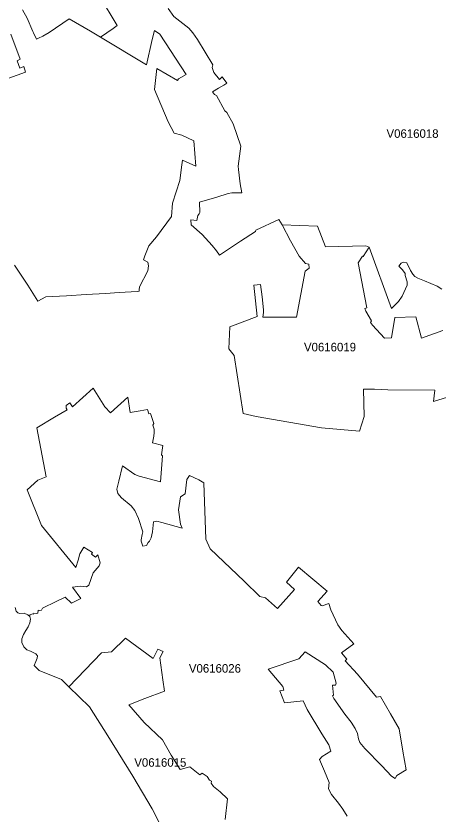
# Model space of a CAD drawing. Extents: x 369010 to 735936, y 6377141 to 6616555.
# Drawn here: x 613930 to 618884, y 6495475 to 6504847 of the extents above; entities that cross this region are included whole.
import ezdxf
from ezdxf.enums import TextEntityAlignment as Align

# ---------------------------------------------------------------- set-up
doc = ezdxf.new("R2010")
doc.units = 0
doc.header["$LTSCALE"] = 40
doc.layers.add('3', color=7, linetype='Continuous', lineweight=13)
doc.layers.add('4', color=7, linetype='Continuous')

msp = doc.modelspace()

# ---------------------------------------------------------------- linework, layer by layer
at = {"layer": '3'}
for points in [[(614005.94, 6504919.51), (614059.89, 6504820.87), (614126.76, 6504664.13), (614133.87, 6504651.56), (614169.29, 6504574.1), (614193.12, 6504588.17), (614243.6, 6504609.52), (614317.75, 6504654.54), (614552.27, 6504812.43), (614801.85, 6504668.93), (614920.68, 6504597.93), (615069.14, 6504701.7), (615114.15, 6504736.13), (614906.78, 6505084.52)], [(614906.78, 6505084.52), (615114.15, 6504736.13), (615069.14, 6504701.7), (614920.68, 6504597.93), (615460.22, 6504275.04), (615524.77, 6504572.45), (615552.08, 6504677.71), (615616.62, 6504634.34), (615923.14, 6504163.49), (615834.76, 6504111.35), (615821.52, 6504090.17), (615581.21, 6504234.16), (615552.9, 6503984.91), (615711.95, 6503608.22), (615783.45, 6503474.82), (615873.49, 6503452.81), (616012.18, 6503386.44), (616036.67, 6503090.03), (615880.27, 6503157.22), (615870.51, 6503103.6), (615848.49, 6502920.72), (615761.11, 6502656.57), (615749.69, 6502498.85), (615577.4, 6502262.18), (615487.36, 6502156.09), (615440.53, 6502036.76), (615422.98, 6501989.76), (615474.12, 6501965.1), (615480.41, 6501921.73), (615472.47, 6501860.83), (615377.97, 6501674.31), (615370.85, 6501640.71), (615372.67, 6501622.17), (615348.84, 6501620.52), (615136.5, 6501608.27), (614977.61, 6501597.68)], [(619034.28, 6500398.93), (618820.45, 6500329.75), (618833.69, 6500462.65), (618285.87, 6500468.77), (618129.14, 6500475.56), (618001.7, 6500476.88), (618006.17, 6500155.81), (617953.37, 6499985.17), (617509.66, 6500023.24), (616742.22, 6500157.13), (616592.1, 6500189.07), (616484.36, 6500868.63), (616421.47, 6500947.91), (616434.71, 6501205.6), (616756.12, 6501326.75), (616714.91, 6501695.16), (616794.68, 6501700.45), (616811.56, 6501559.28), (616827.45, 6501405.03), (616830.1, 6501374.58), (616822.15, 6501320.13), (617215.72, 6501317.81), (617315.52, 6501856.69), (617363.35, 6501893.76), (617357.89, 6501939.11), (617322.14, 6501949.7), (617245.02, 6502034.77), (617145.05, 6502214.84), (617048.07, 6502399.54), (617009.51, 6502464.75), (616739.73, 6502337.98), (616735.6, 6502324.57), (616559.17, 6502209.21), (616313.4, 6502044.37), (616278.31, 6502097.33), (616226.51, 6502159.89), (616110.98, 6502286.01), (615981.39, 6502402.03), (615976.26, 6502458.3), (616047.93, 6502452.84), (616058.52, 6502511.42), (616075.73, 6502531.28), (616082.52, 6502546.01), (616078.38, 6502668.16), (616283.94, 6502723.77), (616415.35, 6502766.3), (616457.88, 6502775.57), (616573.4, 6502775.57), (616554.87, 6502880.5), (616536.33, 6503050.64), (616534.01, 6503090.03), (616561.98, 6503322.56), (616472.78, 6503584.22), (616399.79, 6503718.45), (616376.12, 6503735.49), (616279.14, 6503914.9), (616255.14, 6503928.14), (616229.98, 6503960.08), (616300.82, 6504001.95), (616365.86, 6504035.22), (616399.13, 6504060.38), (616344.68, 6504134.85), (616312.73, 6504104.23), (616249.01, 6504184.01), (616227.83, 6504245.08), (616234.12, 6504277.19), (616055.04, 6504572.94), (616001.92, 6504648.58), (615955.41, 6504704.52), (615778.98, 6504841.39), (615711.46, 6504936.89)], [(615711.46, 6504936.89), (615778.98, 6504841.39), (615955.41, 6504704.52), (616001.92, 6504648.58), (616055.04, 6504572.94), (616234.12, 6504277.19), (616227.83, 6504245.08), (616249.01, 6504184.01), (616312.73, 6504104.23), (616344.68, 6504134.85), (616399.13, 6504060.38), (616365.86, 6504035.22), (616300.82, 6504001.95), (616229.98, 6503960.08), (616255.14, 6503928.14), (616279.14, 6503914.9), (616376.12, 6503735.49), (616399.79, 6503718.45), (616472.78, 6503584.22), (616561.98, 6503322.56), (616534.01, 6503090.03), (616536.33, 6503050.64), (616554.87, 6502880.5), (616573.4, 6502775.57), (616457.88, 6502775.57), (616415.35, 6502766.3), (616283.94, 6502723.77), (616078.38, 6502668.16), (616082.52, 6502546.01), (616075.73, 6502531.28), (616058.52, 6502511.42), (616047.93, 6502452.84), (615976.26, 6502458.3), (615981.39, 6502402.03)], [(613701.58, 6504069.31), (614039.87, 6504191.29), (614022.82, 6504256), (613975.15, 6504236.64), (613942.39, 6504320.55), (613980.45, 6504340.08), (613869.07, 6504634.18)], [(615981.39, 6502402.03), (616110.98, 6502286.01), (616226.51, 6502159.89), (616278.31, 6502097.33), (616313.4, 6502044.37), (616559.17, 6502209.21), (616735.6, 6502324.57), (616739.73, 6502337.98), (617009.51, 6502464.75), (617048.07, 6502399.54), (617462.99, 6502384.98), (617555.34, 6502144.67), (618026.86, 6502155.92), (618065.42, 6502140.03), (618327.41, 6501422.57), (618411.16, 6501503.51), (618453.69, 6501563.42), (618510.79, 6501694.99), (618509.63, 6501731.57), (618489.77, 6501806.05), (618488.45, 6501831.2), (618457.83, 6501872.41), (618415.3, 6501916.27), (618439.29, 6501953.51), (618465.77, 6501962.78), (618506.99, 6501957.48), (618549.52, 6501867.12), (618576, 6501824.58), (618600, 6501796.61), (618634.42, 6501775.43), (618714.2, 6501744.81), (618864.31, 6501680.43), (618916.11, 6501645.84)], [(618928.52, 6501161.74), (618677.62, 6501071.37), (618612.08, 6501324.93), (618364.98, 6501314.33), (618327.91, 6501076.17), (618245.49, 6501073.53), (618106.13, 6501224.96), (618082.8, 6501258.06), (618093.39, 6501277.92), (618025.7, 6501388.31), (618013.78, 6501420.26), (618037.78, 6501426.88), (617937.82, 6501954.01), (617988.3, 6502033.78), (617997.56, 6502031.13), (618065.42, 6502140.03), (618026.86, 6502155.92), (617555.34, 6502144.67), (617462.99, 6502384.98), (617048.07, 6502399.54), (617145.05, 6502214.84), (617245.02, 6502034.77), (617322.14, 6501949.7), (617357.89, 6501939.11), (617363.35, 6501893.76), (617315.52, 6501856.69), (617215.72, 6501317.81), (616822.15, 6501320.13), (616830.1, 6501374.58), (616827.45, 6501405.03), (616811.56, 6501559.28), (616794.68, 6501700.45), (616714.91, 6501695.16), (616756.12, 6501326.75), (616434.71, 6501205.6), (616421.47, 6500947.91), (616484.36, 6500868.63), (616592.1, 6500189.07), (616742.22, 6500157.13), (617509.66, 6500023.24), (617953.37, 6499985.17), (618006.17, 6500155.81), (618001.7, 6500476.88), (618129.14, 6500475.56), (618285.87, 6500468.77), (618833.69, 6500462.65), (618820.45, 6500329.75), (619034.28, 6500398.93)], [(618916.11, 6501645.84), (618864.31, 6501680.43), (618714.2, 6501744.81), (618634.42, 6501775.43), (618600, 6501796.61), (618576, 6501824.58), (618549.52, 6501867.12), (618506.99, 6501957.48), (618465.77, 6501962.78), (618439.29, 6501953.51), (618415.3, 6501916.27), (618457.83, 6501872.41), (618488.45, 6501831.2), (618489.77, 6501806.05), (618509.63, 6501731.57), (618510.79, 6501694.99), (618453.69, 6501563.42), (618411.16, 6501503.51), (618327.41, 6501422.57), (618065.42, 6502140.03), (617997.56, 6502031.13), (617988.3, 6502033.78), (617937.82, 6501954.01), (618037.78, 6501426.88), (618013.78, 6501420.26), (618025.7, 6501388.31), (618093.39, 6501277.92)], [(614977.61, 6501597.68), (614750.54, 6501585.43), (614520.66, 6501568.71), (614279.52, 6501556.3), (614185.01, 6501505.99), (614067.51, 6501695.82), (613914.08, 6501929.35)], [(618093.39, 6501277.92), (618082.8, 6501258.06), (618106.13, 6501224.96), (618245.49, 6501073.53), (618327.91, 6501076.17), (618364.98, 6501314.33), (618612.08, 6501324.93), (618677.62, 6501071.37), (618928.52, 6501161.74)], [(613919.05, 6497919.02), (613930.97, 6497873.84), (613950.99, 6497853.81), (613974.82, 6497847.19), (614026.63, 6497849.84), (614069.16, 6497833.95), (614091.67, 6497812.77), (614090.84, 6497832.79), (614125.43, 6497843.38), (614134.7, 6497838.09), (614137.35, 6497850.17), (614170.45, 6497846.03), (614186.34, 6497852.82), (614190.31, 6497885.92), (614206.36, 6497884.59), (614228.87, 6497885.92), (614239.46, 6497909.92), (614401.49, 6497986.88), (614504.93, 6498038.02), (614581.89, 6497970.33), (614690.79, 6498022.13), (614591.16, 6498156.35), (614684.01, 6498166.94), (614754.35, 6498160.32), (614783.64, 6498180.18), (614834.45, 6498324.84), (614882.28, 6498380.61), (614906.11, 6498407.09), (614914.06, 6498440.36), (614888.9, 6498533.2), (614860.93, 6498509.37), (614815.92, 6498541.31), (614826.51, 6498562.5), (614725.55, 6498623.57), (614677.88, 6498546.61), (614659.18, 6498472.13), (614632.7, 6498387.23), (614229.87, 6498878.45), (614061.88, 6499297.67), (614186.67, 6499407.89), (614284.98, 6499447.78), (614173.1, 6500021.75), (614380.31, 6500146.54), (614528.77, 6500233.43), (614518.17, 6500252.13), (614519.5, 6500283.91), (614560.71, 6500315.85), (614591.16, 6500269.34), (614835.78, 6500489.13), (614971.16, 6500270), (615038.85, 6500198.18), (615241.26, 6500381.88), (615269.07, 6500203.97), (615384.59, 6500222.5), (615470.98, 6500237.73), (615485.54, 6500188.58), (615506.73, 6500191.22), (615542.64, 6500074.38), (615533.37, 6500053.19), (615547.94, 6500008.01), (615549.26, 6499966.8), (615543.97, 6499925.59), (615530.4, 6499845.98), (615651.05, 6499816.85), (615632.51, 6499705.3), (615647.08, 6499694.71), (615623.24, 6499388.7), (615373.66, 6499455.06), (615320.7, 6499477.57), (615178.7, 6499575.88), (615134.84, 6499397.96), (615109.68, 6499304.95), (615121.6, 6499254.47), (615166.78, 6499204.16), (615278.17, 6499108.5), (615323.35, 6499055.37), (615365.88, 6498959.71), (615415.54, 6498805.62), (615408.92, 6498773.68), (615395.68, 6498712.61), (615394.35, 6498696.72), (615414.21, 6498636.98), (615456.75, 6498644.92), (615477.93, 6498678.19), (615493.82, 6498694.07)], [(615578.72, 6498929.09), (615540.33, 6498919.82), (615527.09, 6498802.98), (615512.36, 6498733.96), (615493.82, 6498694.07), (615477.93, 6498678.19), (615456.75, 6498644.92), (615414.21, 6498636.98), (615394.35, 6498696.72), (615395.68, 6498712.61), (615408.92, 6498773.68), (615415.54, 6498805.62), (615365.88, 6498959.71), (615323.35, 6499055.37), (615278.17, 6499108.5), (615166.78, 6499204.16), (615121.6, 6499254.47), (615109.68, 6499304.95), (615134.84, 6499397.96), (615178.7, 6499575.88), (615320.7, 6499477.57), (615373.66, 6499455.06), (615623.24, 6499388.7), (615647.08, 6499694.71), (615632.51, 6499705.3), (615651.05, 6499816.85), (615530.4, 6499845.98), (615543.97, 6499925.59), (615549.26, 6499966.8), (615547.94, 6500008.01), (615533.37, 6500053.19), (615542.64, 6500074.38), (615506.73, 6500191.22), (615485.54, 6500188.58), (615470.98, 6500237.73), (615384.59, 6500222.5), (615269.07, 6500203.97), (615241.26, 6500381.88), (615038.85, 6500198.18), (614971.16, 6500270), (614835.78, 6500489.13), (614591.16, 6500269.34), (614560.71, 6500315.85), (614519.5, 6500283.91), (614518.17, 6500252.13), (614528.77, 6500233.43), (614380.31, 6500146.54), (614173.1, 6500021.75), (614284.98, 6499447.78), (614186.67, 6499407.89), (614061.88, 6499297.67), (614229.87, 6498878.45), (614632.7, 6498387.23), (614659.18, 6498472.13), (614677.88, 6498546.61), (614725.55, 6498623.57), (614826.51, 6498562.5), (614815.92, 6498541.31), (614860.93, 6498509.37), (614888.9, 6498533.2), (614914.06, 6498440.36), (614906.11, 6498407.09), (614882.28, 6498380.61), (614834.45, 6498324.84), (614783.64, 6498180.18), (614754.35, 6498160.32), (614684.01, 6498166.94), (614591.16, 6498156.35), (614690.79, 6498022.13), (614581.89, 6497970.33), (614504.93, 6498038.02), (614401.49, 6497986.88), (614239.46, 6497909.92), (614228.87, 6497885.92), (614206.36, 6497884.59), (614190.31, 6497885.92), (614186.34, 6497852.82), (614170.45, 6497846.03), (614137.35, 6497850.17), (614134.7, 6497838.09), (614125.43, 6497843.38), (614090.84, 6497832.79), (614091.67, 6497812.77), (614100.94, 6497780.82), (614091.67, 6497738.29), (614073.13, 6497690.46), (614043.84, 6497649.41), (614016.86, 6497601.58), (613997, 6497549.78), (613999.65, 6497509.89), (614020.83, 6497458.09), (614055.42, 6497420.85), (614099.28, 6497404.96), (614162.84, 6497376.99), (614181.54, 6497351.84), (614177.57, 6497323.87), (614162.84, 6497286.79), (614142.64, 6497238.8), (614202.23, 6497179.05), (614461.41, 6497074.45)], [(615493.82, 6498694.07), (615512.36, 6498733.96), (615527.09, 6498802.98), (615540.33, 6498919.82), (615578.72, 6498929.09), (615637.15, 6498914.53), (615874.98, 6498847.83), (615856.27, 6498895.66), (615833.76, 6499060.34), (615858.59, 6499212.76), (615911.72, 6499251.33), (615930.25, 6499418.65), (615960.87, 6499462.51), (616070.93, 6499413.36), (616131.84, 6499377.94), (616152.86, 6498720.39), (616203.34, 6498606.19), (616602.86, 6498225.86), (616785.08, 6498046.95), (616851.45, 6498032.39), (616992.29, 6497904.79), (617193.05, 6498127.55), (617096.23, 6498213.95), (617236.91, 6498389.55), (617572.88, 6498109.18), (617464.48, 6497989.19), (617504.2, 6497941.36), (617517.6, 6497938.71), (617594.56, 6497966.68), (617615.91, 6497890.88), (617699.49, 6497715.45), (617746.49, 6497649.58), (617885.85, 6497494.17), (617743.85, 6497385.27), (617804.92, 6497310.79), (617786.05, 6497294.08), (617930.87, 6497138.67), (618153.63, 6496865.92), (618198.82, 6496875.19), (618314.34, 6496673.27), (618417.94, 6496497.01), (618461.8, 6496235.18), (618499.04, 6496018.21), (618391.46, 6495951.84), (618370.28, 6495913.28), (618327.74, 6495941.25), (618216.19, 6496062.06), (618017.09, 6496267.46), (617958.67, 6496337.96), (617942.78, 6496379.17), (617929.38, 6496441.57), (617901.57, 6496499.99), (617856.39, 6496573.14), (617781.91, 6496667.64), (617651.66, 6496852.35), (617635.94, 6496882.47), (617650.5, 6496890.41), (617635.94, 6497007.42), (617673.18, 6497010.07), (617681.12, 6497029.93), (617645.21, 6497160.18), (617555.01, 6497246.58), (617315.85, 6497397.35), (617241.54, 6497317.74), (616885.38, 6497197.09), (617055.68, 6496992.69), (617066.27, 6496951.48), (617019.93, 6496940.73), (617072.89, 6496802.53), (617292.02, 6496826.53), (617338.69, 6496722.09), (617511.31, 6496439.08), (617594.73, 6496308.5), (617616.08, 6496235.51), (617515.12, 6496172.95), (617483.18, 6496135.71), (617544.25, 6496000.17), (617599.2, 6495867.76), (617588.6, 6495793.45), (617624.52, 6495725.6), (617705.45, 6495625.96), (617757.25, 6495556.95), (617807.73, 6495473.2)], [(617807.73, 6495473.2), (617757.25, 6495556.95), (617705.45, 6495625.96), (617624.52, 6495725.6), (617588.6, 6495793.45), (617599.2, 6495867.76), (617544.25, 6496000.17), (617483.18, 6496135.71), (617515.12, 6496172.95), (617616.08, 6496235.51), (617594.73, 6496308.5), (617511.31, 6496439.08), (617338.69, 6496722.09), (617292.02, 6496826.53), (617072.89, 6496802.53), (617019.93, 6496940.73), (617066.27, 6496951.48), (617055.68, 6496992.69), (616885.38, 6497197.09), (617241.54, 6497317.74), (617315.85, 6497397.35), (617555.01, 6497246.58), (617645.21, 6497160.18), (617681.12, 6497029.93), (617673.18, 6497010.07), (617635.94, 6497007.42), (617650.5, 6496890.41), (617635.94, 6496882.47), (617651.66, 6496852.35), (617781.91, 6496667.64), (617856.39, 6496573.14), (617901.57, 6496499.99), (617929.38, 6496441.57), (617942.78, 6496379.17), (617958.67, 6496337.96), (618017.09, 6496267.46), (618216.19, 6496062.06), (618327.74, 6495941.25), (618370.28, 6495913.28), (618391.46, 6495951.84), (618499.04, 6496018.21), (618461.8, 6496235.18), (618417.94, 6496497.01), (618314.34, 6496673.27), (618198.82, 6496875.19), (618153.63, 6496865.92), (617930.87, 6497138.67), (617786.05, 6497294.08), (617804.92, 6497310.79), (617743.85, 6497385.27), (617885.85, 6497494.17), (617746.49, 6497649.58), (617699.49, 6497715.45), (617615.91, 6497890.88), (617594.56, 6497966.68), (617517.6, 6497938.71), (617504.2, 6497941.36), (617464.48, 6497989.19), (617572.88, 6498109.18), (617236.91, 6498389.55), (617096.23, 6498213.95), (617193.05, 6498127.55), (616992.29, 6497904.79), (616851.45, 6498032.39), (616785.08, 6498046.95), (616602.86, 6498225.86), (616203.34, 6498606.19), (616152.86, 6498720.39), (616131.84, 6499377.94), (616070.93, 6499413.36), (615960.87, 6499462.51), (615930.25, 6499418.65), (615911.72, 6499251.33), (615858.59, 6499212.76), (615833.76, 6499060.34), (615856.27, 6498895.66), (615874.98, 6498847.83), (615637.15, 6498914.53), (615578.72, 6498929.09)], [(613997, 6497549.78), (614016.86, 6497601.58), (614043.84, 6497649.41), (614073.13, 6497690.46), (614091.67, 6497738.29), (614100.94, 6497780.82), (614091.67, 6497812.77), (614069.16, 6497833.95), (614026.63, 6497849.84), (613974.82, 6497847.19), (613950.99, 6497853.81), (613930.97, 6497873.84), (613919.05, 6497919.02)], [(615601.73, 6495406.17), (615524.77, 6495560.09), (615299.19, 6495942.74), (615007.07, 6496415.42), (614789.43, 6496752.88), (614550.28, 6496988.23), (614461.41, 6497074.45), (614202.23, 6497179.05), (614142.64, 6497238.8), (614162.84, 6497286.79), (614177.57, 6497323.87), (614181.54, 6497351.84), (614162.84, 6497376.99), (614099.28, 6497404.96), (614055.42, 6497420.85), (614020.83, 6497458.09), (613999.65, 6497509.89), (613997, 6497549.78)], [(614461.41, 6497074.45), (614550.28, 6496988.23), (614931.11, 6497385.1), (615047.79, 6497398.34), (615213.79, 6497560.54), (615536.02, 6497319.4), (615590.47, 6497429.62), (615654.19, 6497404.3), (615615.63, 6497329.99), (615651.54, 6497070.98), (615670.91, 6496938.08), (615437.22, 6496853.17), (615250.03, 6496779.36), (615431.92, 6496569.5), (615644.26, 6496367.75), (615747.7, 6496187.02), (615853.96, 6496019.7), (615965.34, 6496051.64), (616084.83, 6495958.62), (616111.48, 6495975.84), (616169.74, 6495938.76), (616197.87, 6495895.07), (616217.9, 6495884.48), (616216.58, 6495860.48), (616241.73, 6495819.27), (616320.18, 6495756.88), (616407.73, 6495677.76), (616380.59, 6495434.8)], [(616380.59, 6495434.8), (616407.73, 6495677.76), (616320.18, 6495756.88), (616241.73, 6495819.27), (616216.58, 6495860.48), (616217.9, 6495884.48), (616197.87, 6495895.07), (616169.74, 6495938.76), (616111.48, 6495975.84), (616084.83, 6495958.62), (615965.34, 6496051.64), (615853.96, 6496019.7), (615747.7, 6496187.02), (615644.26, 6496367.75), (615431.92, 6496569.5), (615250.03, 6496779.36), (615437.22, 6496853.17), (615670.91, 6496938.08), (615651.54, 6497070.98), (615615.63, 6497329.99), (615654.19, 6497404.3), (615590.47, 6497429.62), (615536.02, 6497319.4), (615213.79, 6497560.54), (615047.79, 6497398.34), (614931.11, 6497385.1), (614550.28, 6496988.23), (614789.43, 6496752.88), (615007.07, 6496415.42), (615299.19, 6495942.74), (615524.77, 6495560.09), (615601.73, 6495406.17)]]:
    msp.add_lwpolyline(points, dxfattribs=at)

# ---------------------------------------------------------------- texts
at = {"layer": '4'}
for s, p in [('V0616018', (618574.22, 6503420.12)), ('V0616019', (617607.61, 6500918.59)), ('V0616026', (616259.84, 6497154.83)), ('V0616015', (615620.46, 6496052.28))]:
    msp.add_text(s, height=100, dxfattribs=at).set_placement(p, align=Align.CENTER)

doc.saveas('drawing.dxf')
